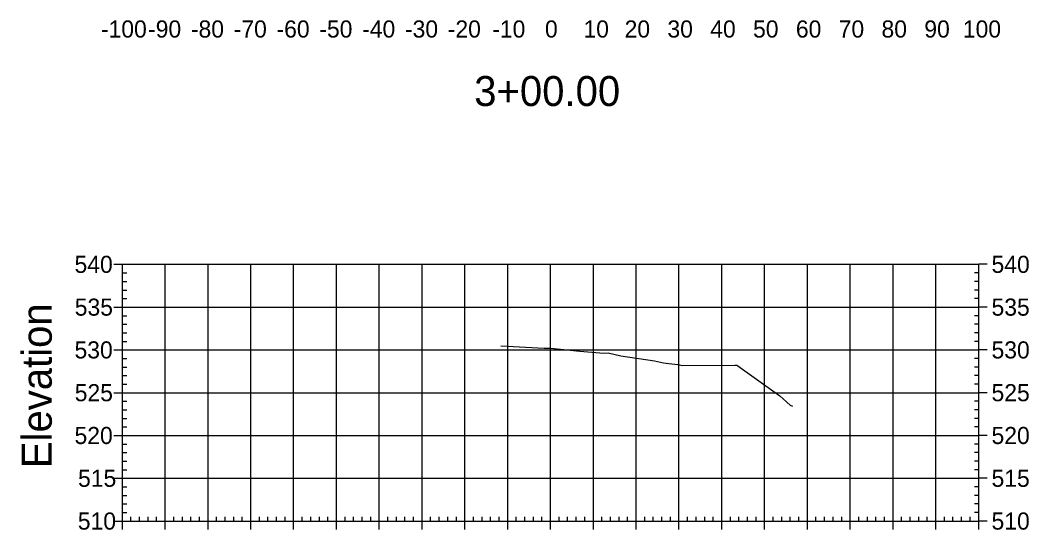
# Model space of a CAD drawing. Extents: x 708103 to 717568, y 374476 to 378707.
# Drawn here: x 715682.6 to 715918.2, y 377226 to 377345.1 of the extents above; entities that cross this region are included whole.
import ezdxf

# ---------------------------------------------------------------- set-up
doc = ezdxf.new("R2010")
doc.units = 0
for name, color, linetype in [('1', 7, 'Continuous'), ('57', 7, 'Continuous'), ('60', 7, 'Continuous'), ('Existing', 7, 'Continuous')]:
    doc.layers.add(name, color=color, linetype=linetype)

msp = doc.modelspace()

# ---------------------------------------------------------------- linework, layer by layer
at = {"layer": '57'}
for p, q in [((715704.5, 377288.07), (715706.5, 377288.07)), ((715706.5, 377288.07), (715906.5, 377288.07)), ((715706.5, 377228.07), (715706.5, 377288.07)), ((715706.5, 377228.07), (715706.5, 377288.07)), ((715716.5, 377228.07), (715716.5, 377288.07)), ((715726.5, 377228.07), (715726.5, 377288.07)), ((715736.5, 377228.07), (715736.5, 377288.07)), ((715746.5, 377228.07), (715746.5, 377288.07)), ((715756.5, 377228.07), (715756.5, 377288.07)), ((715766.5, 377228.07), (715766.5, 377288.07)), ((715776.5, 377228.07), (715776.5, 377288.07)), ((715786.5, 377228.07), (715786.5, 377288.07)), ((715796.5, 377228.07), (715796.5, 377288.07)), ((715806.5, 377228.07), (715806.5, 377288.07)), ((715816.5, 377228.07), (715816.5, 377288.07)), ((715826.5, 377228.07), (715826.5, 377288.07)), ((715836.5, 377228.07), (715836.5, 377288.07)), ((715846.5, 377228.07), (715846.5, 377288.07)), ((715856.5, 377228.07), (715856.5, 377288.07)), ((715866.5, 377228.07), (715866.5, 377288.07)), ((715876.5, 377228.07), (715876.5, 377288.07)), ((715886.5, 377228.07), (715886.5, 377288.07)), ((715896.5, 377228.07), (715896.5, 377288.07)), ((715906.5, 377228.07), (715906.5, 377288.07)), ((715906.5, 377228.07), (715906.5, 377288.07)), ((715908.5, 377288.07), (715906.5, 377288.07)), ((715706.5, 377286.07), (715707.5, 377286.07)), ((715906.5, 377286.07), (715905.5, 377286.07)), ((715706.5, 377284.07), (715707.5, 377284.07)), ((715906.5, 377284.07), (715905.5, 377284.07)), ((715706.5, 377282.07), (715707.5, 377282.07)), ((715906.5, 377282.07), (715905.5, 377282.07)), ((715704.5, 377278.07), (715706.5, 377278.07)), ((715706.5, 377280.07), (715707.5, 377280.07)), ((715706.5, 377278.07), (715906.5, 377278.07)), ((715906.5, 377280.07), (715905.5, 377280.07)), ((715908.5, 377278.07), (715906.5, 377278.07)), ((715706.5, 377276.07), (715707.5, 377276.07)), ((715906.5, 377276.07), (715905.5, 377276.07)), ((715706.5, 377274.07), (715707.5, 377274.07)), ((715906.5, 377274.07), (715905.5, 377274.07)), ((715706.5, 377272.07), (715707.5, 377272.07)), ((715906.5, 377272.07), (715905.5, 377272.07)), ((715706.5, 377270.07), (715707.5, 377270.07)), ((715906.5, 377270.07), (715905.5, 377270.07)), ((715704.5, 377268.07), (715706.5, 377268.07)), ((715706.5, 377268.07), (715906.5, 377268.07)), ((715908.5, 377268.07), (715906.5, 377268.07)), ((715706.5, 377266.07), (715707.5, 377266.07)), ((715706.5, 377264.07), (715707.5, 377264.07)), ((715906.5, 377266.07), (715905.5, 377266.07)), ((715906.5, 377264.07), (715905.5, 377264.07)), ((715706.5, 377262.07), (715707.5, 377262.07)), ((715906.5, 377262.07), (715905.5, 377262.07)), ((715706.5, 377260.07), (715707.5, 377260.07)), ((715906.5, 377260.07), (715905.5, 377260.07)), ((715704.5, 377258.07), (715706.5, 377258.07)), ((715706.5, 377258.07), (715906.5, 377258.07)), ((715908.5, 377258.07), (715906.5, 377258.07)), ((715706.5, 377256.07), (715707.5, 377256.07)), ((715906.5, 377256.07), (715905.5, 377256.07)), ((715706.5, 377254.07), (715707.5, 377254.07)), ((715706.5, 377252.07), (715707.5, 377252.07)), ((715906.5, 377254.07), (715905.5, 377254.07)), ((715906.5, 377252.07), (715905.5, 377252.07)), ((715706.5, 377250.07), (715707.5, 377250.07)), ((715906.5, 377250.07), (715905.5, 377250.07)), ((715704.5, 377248.07), (715706.5, 377248.07)), ((715706.5, 377248.07), (715906.5, 377248.07)), ((715908.5, 377248.07), (715906.5, 377248.07)), ((715706.5, 377246.07), (715707.5, 377246.07)), ((715906.5, 377246.07), (715905.5, 377246.07)), ((715706.5, 377244.07), (715707.5, 377244.07)), ((715906.5, 377244.07), (715905.5, 377244.07)), ((715706.5, 377242.07), (715707.5, 377242.07)), ((715906.5, 377242.07), (715905.5, 377242.07)), ((715704.5, 377238.07), (715706.5, 377238.07)), ((715706.5, 377240.07), (715707.5, 377240.07)), ((715706.5, 377238.07), (715906.5, 377238.07)), ((715906.5, 377240.07), (715905.5, 377240.07)), ((715908.5, 377238.07), (715906.5, 377238.07)), ((715706.5, 377236.07), (715707.5, 377236.07)), ((715906.5, 377236.07), (715905.5, 377236.07)), ((715706.5, 377234.07), (715707.5, 377234.07)), ((715906.5, 377234.07), (715905.5, 377234.07)), ((715706.5, 377232.07), (715707.5, 377232.07)), ((715906.5, 377232.07), (715905.5, 377232.07)), ((715706.5, 377230.07), (715707.5, 377230.07)), ((715708.5, 377228.07), (715708.5, 377229.07)), ((715710.5, 377228.07), (715710.5, 377229.07)), ((715712.5, 377228.07), (715712.5, 377229.07)), ((715714.5, 377228.07), (715714.5, 377229.07)), ((715718.5, 377228.07), (715718.5, 377229.07)), ((715720.5, 377228.07), (715720.5, 377229.07)), ((715722.5, 377228.07), (715722.5, 377229.07)), ((715724.5, 377228.07), (715724.5, 377229.07)), ((715728.5, 377228.07), (715728.5, 377229.07)), ((715730.5, 377228.07), (715730.5, 377229.07)), ((715732.5, 377228.07), (715732.5, 377229.07)), ((715734.5, 377228.07), (715734.5, 377229.07)), ((715738.5, 377228.07), (715738.5, 377229.07)), ((715740.5, 377228.07), (715740.5, 377229.07)), ((715742.5, 377228.07), (715742.5, 377229.07)), ((715744.5, 377228.07), (715744.5, 377229.07)), ((715748.5, 377228.07), (715748.5, 377229.07)), ((715750.5, 377228.07), (715750.5, 377229.07)), ((715752.5, 377228.07), (715752.5, 377229.07)), ((715754.5, 377228.07), (715754.5, 377229.07)), ((715758.5, 377228.07), (715758.5, 377229.07)), ((715760.5, 377228.07), (715760.5, 377229.07)), ((715762.5, 377228.07), (715762.5, 377229.07)), ((715764.5, 377228.07), (715764.5, 377229.07)), ((715768.5, 377228.07), (715768.5, 377229.07)), ((715770.5, 377228.07), (715770.5, 377229.07)), ((715772.5, 377228.07), (715772.5, 377229.07)), ((715774.5, 377228.07), (715774.5, 377229.07)), ((715778.5, 377228.07), (715778.5, 377229.07)), ((715780.5, 377228.07), (715780.5, 377229.07)), ((715782.5, 377228.07), (715782.5, 377229.07)), ((715784.5, 377228.07), (715784.5, 377229.07)), ((715788.5, 377228.07), (715788.5, 377229.07)), ((715790.5, 377228.07), (715790.5, 377229.07)), ((715792.5, 377228.07), (715792.5, 377229.07)), ((715794.5, 377228.07), (715794.5, 377229.07)), ((715798.5, 377228.07), (715798.5, 377229.07)), ((715800.5, 377228.07), (715800.5, 377229.07)), ((715802.5, 377228.07), (715802.5, 377229.07)), ((715804.5, 377228.07), (715804.5, 377229.07)), ((715808.5, 377228.07), (715808.5, 377229.07)), ((715810.5, 377228.07), (715810.5, 377229.07)), ((715812.5, 377228.07), (715812.5, 377229.07)), ((715814.5, 377228.07), (715814.5, 377229.07)), ((715818.5, 377228.07), (715818.5, 377229.07)), ((715820.5, 377228.07), (715820.5, 377229.07)), ((715822.5, 377228.07), (715822.5, 377229.07)), ((715824.5, 377228.07), (715824.5, 377229.07)), ((715828.5, 377228.07), (715828.5, 377229.07)), ((715830.5, 377228.07), (715830.5, 377229.07)), ((715832.5, 377228.07), (715832.5, 377229.07)), ((715834.5, 377228.07), (715834.5, 377229.07)), ((715838.5, 377228.07), (715838.5, 377229.07)), ((715840.5, 377228.07), (715840.5, 377229.07)), ((715842.5, 377228.07), (715842.5, 377229.07)), ((715844.5, 377228.07), (715844.5, 377229.07)), ((715848.5, 377228.07), (715848.5, 377229.07)), ((715850.5, 377228.07), (715850.5, 377229.07)), ((715852.5, 377228.07), (715852.5, 377229.07)), ((715854.5, 377228.07), (715854.5, 377229.07)), ((715858.5, 377228.07), (715858.5, 377229.07)), ((715860.5, 377228.07), (715860.5, 377229.07)), ((715862.5, 377228.07), (715862.5, 377229.07)), ((715864.5, 377228.07), (715864.5, 377229.07)), ((715868.5, 377228.07), (715868.5, 377229.07)), ((715870.5, 377228.07), (715870.5, 377229.07)), ((715872.5, 377228.07), (715872.5, 377229.07)), ((715874.5, 377228.07), (715874.5, 377229.07)), ((715878.5, 377228.07), (715878.5, 377229.07)), ((715880.5, 377228.07), (715880.5, 377229.07)), ((715882.5, 377228.07), (715882.5, 377229.07)), ((715884.5, 377228.07), (715884.5, 377229.07)), ((715888.5, 377228.07), (715888.5, 377229.07)), ((715890.5, 377228.07), (715890.5, 377229.07)), ((715892.5, 377228.07), (715892.5, 377229.07)), ((715894.5, 377228.07), (715894.5, 377229.07)), ((715898.5, 377228.07), (715898.5, 377229.07)), ((715900.5, 377228.07), (715900.5, 377229.07)), ((715902.5, 377228.07), (715902.5, 377229.07)), ((715904.5, 377228.07), (715904.5, 377229.07)), ((715906.5, 377230.07), (715905.5, 377230.07)), ((715704.5, 377228.07), (715706.5, 377228.07)), ((715706.5, 377228.07), (715906.5, 377228.07)), ((715706.5, 377228.07), (715906.5, 377228.07)), ((715706.5, 377226.07), (715706.5, 377228.07)), ((715716.5, 377226.07), (715716.5, 377228.07)), ((715726.5, 377226.07), (715726.5, 377228.07)), ((715736.5, 377226.07), (715736.5, 377228.07)), ((715746.5, 377226.07), (715746.5, 377228.07)), ((715756.5, 377226.07), (715756.5, 377228.07)), ((715766.5, 377226.07), (715766.5, 377228.07)), ((715776.5, 377226.07), (715776.5, 377228.07)), ((715786.5, 377226.07), (715786.5, 377228.07)), ((715796.5, 377226.07), (715796.5, 377228.07)), ((715806.5, 377226.07), (715806.5, 377228.07)), ((715816.5, 377226.07), (715816.5, 377228.07)), ((715826.5, 377226.07), (715826.5, 377228.07)), ((715836.5, 377226.07), (715836.5, 377228.07)), ((715846.5, 377226.07), (715846.5, 377228.07)), ((715856.5, 377226.07), (715856.5, 377228.07)), ((715866.5, 377226.07), (715866.5, 377228.07)), ((715876.5, 377226.07), (715876.5, 377228.07)), ((715886.5, 377226.07), (715886.5, 377228.07)), ((715896.5, 377226.07), (715896.5, 377228.07)), ((715906.5, 377226.07), (715906.5, 377228.07)), ((715908.5, 377228.07), (715906.5, 377228.07))]:
    msp.add_line(p, q, dxfattribs=at)
at = {"layer": 'Existing'}
msp.add_lwpolyline([(715794.87, 377268.99), (715805.05, 377268.51), (715806.56, 377268.46), (715813.37, 377267.81), (715818.95, 377267.27), (715819.99, 377267.38), (715822.9, 377266.71), (715830.75, 377265.51), (715832.89, 377265.01), (715834.15, 377264.9), (715836.2, 377264.64), (715837.31, 377264.46), (715849.52, 377264.52), (715850.02, 377264.48), (715850.22, 377264.31), (715860.05, 377257.36), (715862.49, 377255.12), (715863.01, 377254.92)], dxfattribs=at)

# ---------------------------------------------------------------- texts
at = {"layer": '1'}
msp.add_text('3+00.00', height=7, dxfattribs=at).set_placement((715788.67, 377325.07))
at = {"layer": '57'}
for s, p in [('-100', (715701.49, 377341.07)), ('-90', (715712.5, 377341.07)), ('-80', (715722.5, 377341.07)), ('-70', (715732.5, 377341.07)), ('-60', (715742.5, 377341.07)), ('-50', (715752.5, 377341.07)), ('-40', (715762.5, 377341.07)), ('-30', (715772.5, 377341.07)), ('-20', (715782.5, 377341.07)), ('-10', (715792.88, 377341.07)), ('0', (715805.2, 377341.07)), ('10', (715814.19, 377341.07)), ('20', (715823.8, 377341.07)), ('30', (715833.8, 377341.07)), ('40', (715843.8, 377341.07)), ('50', (715853.8, 377341.07)), ('60', (715863.8, 377341.07)), ('70', (715873.8, 377341.07)), ('80', (715883.8, 377341.07)), ('90', (715893.8, 377341.07)), ('100', (715902.8, 377341.07)), ('540', (715695.32, 377286.07)), ('540', (715909.5, 377286.07)), ('535', (715695.37, 377276.07)), ('535', (715909.5, 377276.07)), ('530', (715695.32, 377266.07)), ('530', (715909.5, 377266.07)), ('525', (715695.37, 377256.07)), ('525', (715909.5, 377256.07)), ('520', (715695.32, 377246.07)), ('520', (715909.5, 377246.07)), ('515', (715696.14, 377236.07)), ('515', (715909.5, 377236.07)), ('510', (715696.09, 377226.07)), ('510', (715909.5, 377226.07))]:
    msp.add_text(s, height=4, dxfattribs=at).set_placement(p)
at = {"layer": '60'}
msp.add_text('Elevation', height=7, rotation=90, dxfattribs=at).set_placement((715690, 377240.44))

doc.saveas('drawing.dxf')
